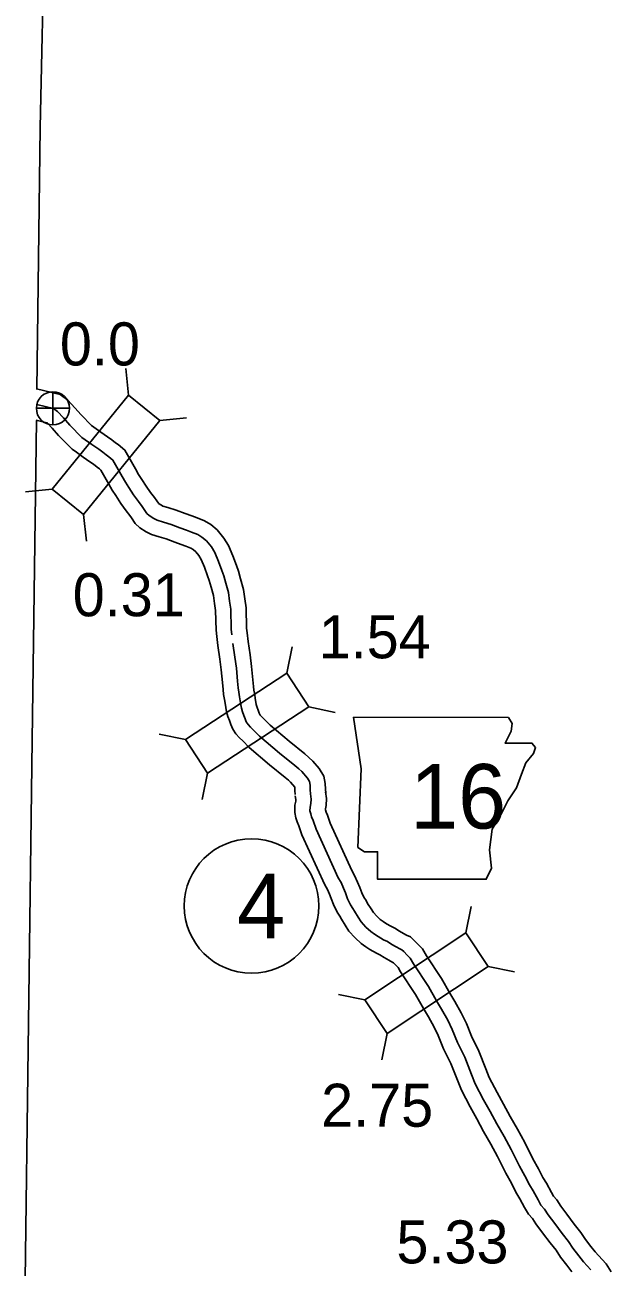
# Model space of a CAD drawing. Extents: x -83719 to 153526, y -11835 to 11446.
# Drawn here: x 7902.7 to 8094.4, y -2455.1 to -2048.5 of the extents above; entities that cross this region are included whole.
import ezdxf

# ---------------------------------------------------------------- set-up
doc = ezdxf.new("R2010")
doc.units = 0
for name, color, linetype in [('Level 10', 7, 'Continuous'), ('Level 2', 7, 'Continuous'), ('Level 20', 7, 'Continuous'), ('Level 21', 7, 'Continuous'), ('Level 25', 7, 'Continuous'), ('Level 26', 7, 'Continuous'), ('Level 27', 7, 'Continuous'), ('Level 58', 7, 'Continuous'), ('Level 59', 7, 'Continuous')]:
    doc.layers.add(name, color=color, linetype=linetype)

msp = doc.modelspace()

# ---------------------------------------------------------------- linework, layer by layer
at = {"layer": 'Level 10'}
for points in [[(7906.52, -2167.7), (7914.22, -2169.48)], [(7914.22, -2169.48), (7916.76, -2171.37)], [(7916.76, -2171.37), (7919.09, -2173.86), (7921.1, -2176.2), (7924.51, -2179.69), (7925.27, -2180.18), (7927.55, -2181.84), (7929.72, -2183.35), (7931.19, -2184.39), (7932.3, -2185.29), (7933.17, -2185.89), (7935.4, -2187.72), (7938.84, -2193.88), (7939.89, -2195.67), (7940.9, -2197.35), (7942.31, -2199.55), (7943.8, -2201.55), (7945.09, -2203.23), (7945.84, -2204.34), (7946.36, -2205.13), (7946.39, -2205.15), (7947.35, -2205.77), (7947.84, -2206.02), (7949.49, -2206.51), (7952.14, -2207.32), (7955.15, -2208.46), (7957.28, -2209.22), (7959.01, -2209.89), (7961.49, -2210.88), (7963.46, -2212.1), (7965.61, -2213.82), (7967.81, -2216.5), (7969.25, -2218.96), (7970.7, -2222.28), (7971.86, -2225.49), (7972.51, -2227.37), (7973.24, -2229.9), (7974.16, -2233.36), (7974.6, -2236.42), (7975.05, -2239.3), (7975.21, -2246.04), (7975.37, -2247.57)], [(7906.44, -2177.94), (7909.93, -2178.75), (7910.07, -2178.86), (7911.64, -2180.53), (7913.72, -2182.96), (7918.12, -2187.46), (7919.59, -2188.42), (7921.76, -2190), (7923.98, -2191.53), (7925.13, -2192.36), (7926.31, -2193.31), (7927.15, -2193.89), (7927.59, -2194.25), (7930.16, -2198.85), (7931.29, -2200.78), (7932.4, -2202.62), (7934.08, -2205.24), (7935.82, -2207.58), (7936.98, -2209.09), (7937.52, -2209.89), (7938.74, -2211.74), (7940.34, -2213.15), (7942.4, -2214.47), (7944.14, -2215.35), (7946.59, -2216.08), (7948.9, -2216.79), (7951.7, -2217.85), (7953.8, -2218.6), (7955.36, -2219.2), (7956.97, -2219.84), (7957.69, -2220.29), (7958.55, -2220.97), (7959.58, -2222.24), (7960.32, -2223.5), (7961.41, -2225.99), (7962.44, -2228.83), (7962.98, -2230.39), (7963.6, -2232.57), (7964.34, -2235.35), (7964.71, -2237.91), (7965.07, -2240.2), (7965.22, -2246.69), (7965.43, -2248.69)], [(7975.37, -2247.57), (7975.69, -2250.39), (7976.35, -2254.75), (7976.85, -2258.5), (7977.26, -2262.86), (7977.44, -2265.09), (7977.57, -2266.24), (7977.84, -2267.68), (7978.05, -2269.05), (7978.22, -2270.22), (7978.38, -2270.99), (7978.65, -2271.92), (7978.98, -2272.87), (7979.34, -2273.86), (7979.52, -2274.28), (7979.65, -2274.48), (7979.99, -2274.85), (7980.96, -2275.74), (7982.88, -2277.72), (7989.1, -2283.01), (7994.21, -2287.11), (7995.59, -2288.29), (7996.88, -2289.51), (7998.9, -2291.9)], [(7965.43, -2248.69), (7965.77, -2251.7), (7966.45, -2256.16), (7966.91, -2259.63), (7967.3, -2263.74), (7967.49, -2266.06), (7967.67, -2267.72), (7967.98, -2269.35), (7968.16, -2270.52), (7968.37, -2271.95), (7968.66, -2273.39), (7969.11, -2274.94), (7969.56, -2276.25), (7970.05, -2277.55), (7970.66, -2279), (7971.72, -2280.61), (7972.89, -2281.91), (7973.98, -2282.91), (7976.03, -2285.03), (7982.73, -2290.71), (7987.83, -2294.82), (7988.9, -2295.73), (7989.6, -2296.39), (7990.97, -2298.01)], [(7998.93, -2291.88), (8000.5, -2294.4), (8000.93, -2296.85), (8001.01, -2298.65), (8001.08, -2299.89)], [(7991.13, -2300.82), (7991.3, -2302.07), (7991.25, -2302.66), (7990.97, -2303.93), (7990.92, -2306.34), (7991.34, -2308.02), (7991.7, -2309.33), (7992.24, -2310.73), (7993.29, -2313.62), (8000.73, -2330.03), (8001.64, -2331.52), (8002.32, -2333.08), (8002.9, -2334.44), (8003.6, -2336.48), (8004.81, -2338.96), (8005.66, -2340.3), (8006.18, -2341.24), (8007.46, -2343.22), (8008.64, -2345.14), (8010.66, -2347.35), (8012.71, -2349.23), (8014.23, -2350.25), (8015.52, -2351.16), (8017.64, -2352.4), (8018.78, -2352.96), (8020.15, -2353.82), (8021.67, -2354.67), (8023.06, -2355.42), (8023.19, -2355.49), (8024.09, -2356.45), (8024.73, -2357.09), (8025.53, -2358.46), (8030.42, -2365.85), (8032.99, -2370.48), (8034.64, -2373.25), (8036.55, -2376.58), (8037.89, -2379.37), (8039.6, -2383.64), (8041.98, -2388.44), (8044.11, -2393.96), (8045.45, -2397.26), (8048.3, -2402.7), (8050.45, -2406.56), (8052.65, -2410.71), (8055.09, -2414.84), (8057.24, -2418.9), (8059.98, -2424.41), (8061.79, -2427.6), (8063.27, -2430.64), (8064.58, -2432.73), (8066.12, -2435.56), (8067.38, -2437.83), (8068.65, -2439.19), (8069.73, -2440.91), (8071.95, -2443.86), (8074.41, -2447.13), (8076.38, -2449.62), (8077.84, -2451.86), (8079.86, -2454.5), (8081.58, -2456.63)], [(7990.97, -2298.01), (7991.02, -2299.15), (7991.1, -2300.45)], [(8001.05, -2299.52), (8001.34, -2301.75), (8001.18, -2304.09), (8000.95, -2305.14), (8000.94, -2305.21), (8001.01, -2305.48), (8001.21, -2306.18), (8001.6, -2307.21), (8002.56, -2309.84), (8009.58, -2325.34), (8010.53, -2326.9), (8011.5, -2329.11), (8012.24, -2330.85), (8012.86, -2332.65), (8013.56, -2334.09), (8014.25, -2335.18), (8014.75, -2336.08), (8015.92, -2337.89), (8016.66, -2339.08), (8017.76, -2340.29), (8018.91, -2341.35), (8019.88, -2341.99), (8020.94, -2342.74), (8022.37, -2343.58), (8023.67, -2344.22), (8025.25, -2345.22), (8026.49, -2345.91), (8027.53, -2346.48), (8028.75, -2347.03), (8030.15, -2348.28), (8031.27, -2349.5), (8032.71, -2350.91), (8034.03, -2353.19), (8038.98, -2360.65), (8041.66, -2365.49), (8043.28, -2368.2), (8045.4, -2371.92), (8047.05, -2375.34), (8048.74, -2379.56), (8051.14, -2384.41), (8053.41, -2390.28), (8054.53, -2393.05), (8057.1, -2397.94), (8059.24, -2401.79), (8061.38, -2405.82), (8063.82, -2409.95), (8066.14, -2414.34), (8068.81, -2419.71), (8070.64, -2422.94), (8072.03, -2425.78), (8073.22, -2427.68), (8074.88, -2430.74), (8075.54, -2431.91), (8076.61, -2433.07), (8077.97, -2435.22), (8079.94, -2437.84), (8082.33, -2441.02), (8084.51, -2443.77), (8086.01, -2446.08), (8087.73, -2448.33), (8089.19, -2450.14), (8091.47, -2452.67), (8092.75, -2454.1), (8094.39, -2456.65)]]:
    msp.add_lwpolyline(points, dxfattribs=at)
at = {"layer": 'Level 2'}
for points in [[(7906.6, -2167.84), (7907.69, -2082.15), (7909.14, -2017.23), (7911.13, -1877.8), (7911.57, -1839.64), (7913.59, -1709.14)], [(7902.7, -2467.67), (7905.14, -2282.69), (7906.47, -2177.99)]]:
    msp.add_lwpolyline(points, dxfattribs=at)
at = {"layer": 'Level 20'}
for p, q in [((7936.59, -2169.72), (7935.68, -2160.96)), ((7946.84, -2178.03), (7955.59, -2177.12)), ((7911.64, -2200.47), (7902.89, -2201.38)), ((7921.89, -2208.79), (7922.81, -2217.54)), ((7988.35, -2260.75), (7990.14, -2252.13)), ((7995.58, -2271.79), (8004.2, -2273.58)), ((7955.23, -2282.47), (7946.62, -2280.67)), ((7962.47, -2293.5), (7960.68, -2302.12)), ((8046.86, -2345.76), (8048.6, -2337.13)), ((8054.15, -2356.76), (8062.78, -2358.5)), ((8013.86, -2367.64), (8005.23, -2365.9)), ((8021.15, -2378.65), (8019.41, -2387.27))]:
    msp.add_line(p, q, dxfattribs=at)
for points in [[(7936.59, -2169.72), (7911.64, -2200.47), (7921.89, -2208.79), (7946.84, -2178.03)], [(7962.47, -2293.5), (7995.58, -2271.79), (7988.35, -2260.75), (7955.23, -2282.47)], [(8046.86, -2345.76), (8013.86, -2367.64), (8021.15, -2378.65), (8054.15, -2356.76)]]:
    msp.add_lwpolyline(points, close=True, dxfattribs=at)
at = {"layer": 'Level 21'}
msp.add_lwpolyline([(8010.12, -2275.17), (8012.65, -2292.09), (8011.53, -2317.75), (8013.78, -2319.16), (8018.01, -2319.16), (8018.01, -2328.18), (8053.54, -2328.18), (8055.23, -2324.52), (8054.67, -2318.6), (8055.51, -2311.83), (8058.61, -2306.47), (8060.59, -2302.52), (8063.41, -2298.3), (8065.1, -2293.78), (8066.51, -2290.12), (8069.05, -2287.02), (8069.61, -2285.04), (8068.48, -2283.63), (8059.74, -2283.63), (8061.72, -2279.69), (8062, -2277.15), (8060.83, -2275.2)], close=True, dxfattribs=at)
at = {"layer": 'Level 26'}
for p, q in [((7911.88, -2179.46), (7911.88, -2168.62)), ((7906.46, -2174.04), (7917.29, -2174.04))]:
    msp.add_line(p, q, dxfattribs=at)
msp.add_circle((7911.88, -2174.04), 5.42, dxfattribs=at)
at = {"layer": 'Level 27'}
msp.add_circle((7976.82, -2336.91), 22, dxfattribs=at)
at = {"layer": 'Level 59'}
for points in [[(7906.58, -2172.84), (7912.08, -2174.11), (7913.42, -2175.11), (7915.37, -2177.19), (7917.41, -2179.58), (7921.31, -2183.57), (7922.43, -2184.3), (7924.65, -2185.92), (7926.85, -2187.44), (7928.16, -2188.37), (7929.3, -2189.3), (7930.16, -2189.89), (7931.49, -2190.99), (7934.5, -2196.36), (7935.59, -2198.23), (7936.65, -2199.99), (7938.19, -2202.39), (7939.81, -2204.57), (7941.04, -2206.16), (7941.68, -2207.11), (7942.55, -2208.43), (7943.36, -2209.15), (7944.87, -2210.12), (7945.99, -2210.68), (7948.04, -2211.3), (7950.52, -2212.06), (7953.42, -2213.16), (7955.54, -2213.91), (7957.18, -2214.55), (7959.23, -2215.36), (7960.57, -2216.19), (7962.08, -2217.4), (7963.7, -2219.37), (7964.79, -2221.23), (7966.05, -2224.13), (7967.15, -2227.16), (7967.74, -2228.88), (7968.42, -2231.23), (7969.25, -2234.35), (7969.65, -2237.17), (7970.06, -2239.75), (7970.21, -2246.36), (7970.4, -2248.13)], [(7970.73, -2251.05), (7971.4, -2255.46), (7971.88, -2259.06), (7972.28, -2263.3), (7972.47, -2265.57), (7972.62, -2266.98), (7972.91, -2268.51), (7973.1, -2269.78), (7973.29, -2271.09), (7973.52, -2272.19), (7973.88, -2273.43), (7974.27, -2274.56), (7974.7, -2275.7), (7975.09, -2276.64), (7975.68, -2277.54), (7976.44, -2278.38), (7977.47, -2279.33), (7979.46, -2281.37), (7985.92, -2286.86), (7991.02, -2290.97), (7992.25, -2292.01), (7993.24, -2292.95), (7995.09, -2295.13)], [(7995.07, -2295.14), (7995.75, -2296.22), (7995.95, -2297.4), (7996.02, -2298.9), (7996.09, -2300.17)], [(7996.09, -2300.17), (7996.32, -2301.91), (7996.22, -2303.38), (7995.96, -2304.54), (7995.93, -2305.77), (7996.18, -2306.75), (7996.45, -2307.76), (7996.92, -2308.97), (7997.93, -2311.73), (8005.16, -2327.69), (8006.09, -2329.21), (8006.91, -2331.1), (8007.57, -2332.65), (8008.23, -2334.57), (8009.18, -2336.52), (8009.95, -2337.74), (8010.47, -2338.66), (8011.69, -2340.55), (8012.65, -2342.11), (8014.21, -2343.82), (8015.81, -2345.29), (8017.05, -2346.12), (8018.23, -2346.95), (8020.01, -2347.99), (8021.22, -2348.59), (8022.7, -2349.52), (8024.08, -2350.29), (8025.3, -2350.95), (8025.99, -2351.27), (8026.64, -2351.85), (8027.68, -2352.98), (8028.72, -2354), (8029.78, -2355.83), (8034.7, -2363.25), (8037.32, -2367.99), (8038.96, -2370.73), (8040.98, -2374.25), (8042.47, -2377.35), (8044.17, -2381.6), (8046.56, -2386.43), (8048.76, -2392.12), (8049.99, -2395.15), (8052.7, -2400.32), (8054.85, -2404.18), (8057.02, -2408.27), (8059.45, -2412.39), (8061.69, -2416.62), (8064.39, -2422.06), (8066.22, -2425.27), (8067.65, -2428.21), (8068.9, -2430.21), (8070.5, -2433.15), (8071.46, -2434.87), (8072.63, -2436.13), (8073.85, -2438.06), (8075.95, -2440.85), (8078.37, -2444.08), (8080.44, -2446.7), (8081.92, -2448.97), (8083.8, -2451.41), (8085.38, -2453.39), (8087.75, -2456.01)]]:
    msp.add_lwpolyline(points, dxfattribs=at)

# ---------------------------------------------------------------- texts
at = {"layer": 'Level 21'}
msp.add_text('16', height=21.12, dxfattribs=at).set_placement((8028.65, -2311.58))
at = {"layer": 'Level 25'}
for s, p in [('0.0', (7914.15, -2160)), ('5.33', (8024.19, -2453.91))]:
    msp.add_text(s, height=14.08, dxfattribs=at).set_placement(p)
at = {"layer": 'Level 27'}
msp.add_text('4', height=21.12, dxfattribs=at).set_placement((7972.1, -2347.47))
at = {"layer": 'Level 58'}
for s, p in [('0.31', (7918.35, -2242.09)), ('1.54', (7998.76, -2255.86)), ('2.75', (7999.57, -2409.18))]:
    msp.add_text(s, height=14.08, dxfattribs=at).set_placement(p)

doc.saveas('drawing.dxf')
